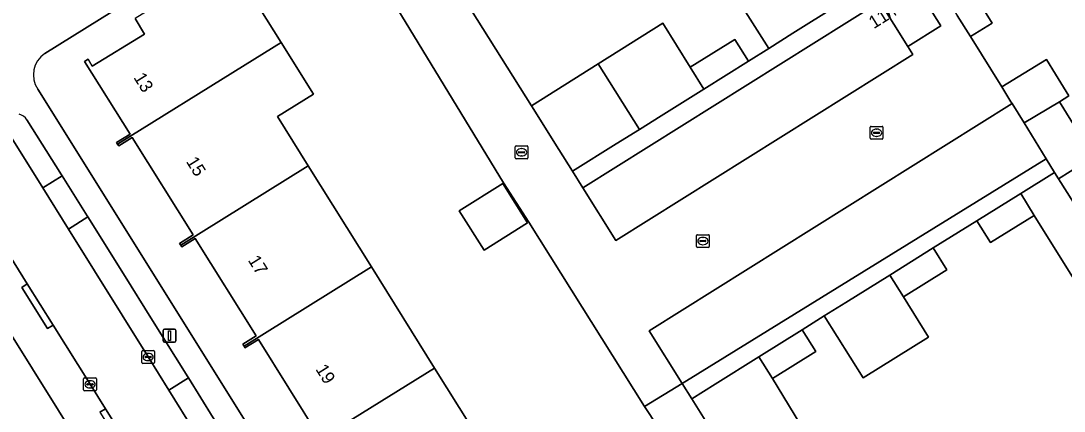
# Model space of a CAD drawing. Extents: x 158835 to 160077, y 386387 to 387778.
# Drawn here: x 159022.1 to 159103.3, y 387103.8 to 387134.2 of the extents above; entities that cross this region are included whole.
import ezdxf

# ---------------------------------------------------------------- set-up
doc = ezdxf.new("R2010")
doc.units = 0
for name, color, linetype in [('IMGEO_Erf', 7, 'Continuous'), ('IMGEO_Kolk', 7, 'Continuous'), ('IMGEO_Lichtmast', 7, 'Continuous'), ('IMGEO_Pand', 7, 'Continuous'), ('IMGEO_Pand_nummerreeks', 7, 'Continuous'), ('IMGEO_Parkeervlak_open', 7, 'Continuous'), ('IMGEO_Rijbaan_lokaal_open', 7, 'Continuous'), ('IMGEO_Voetpad_open', 7, 'Continuous')]:
    doc.layers.add(name, color=color, linetype=linetype)

msp = doc.modelspace()

# ---------------------------------------------------------------- linework, layer by layer
at = {"layer": 'IMGEO_Erf'}
for points in [[(159082.372, 387140.452), (159087.468, 387143.618), (159081.402, 387153.379), (159076.194, 387150.125), (159077.505, 387148.027), (159072.415, 387144.846), (159073.193, 387143.602), (159068.101, 387140.42), (159066.012, 387143.763), (159060.925, 387140.584), (159055.692, 387137.315), (159061.807, 387127.576), (159067.012, 387130.844), (159072.03, 387133.994), (159074.17, 387130.562), (159077.637, 387132.727), (159078.696, 387131.031), (159080.285, 387132.03), (159078.478, 387134.879), (159083.775, 387138.24)], [(159056.199, 387119.397), (159059.58, 387121.519), (159061.506, 387118.449), (159058.126, 387116.327)]]:
    msp.add_lwpolyline(points, close=True, dxfattribs=at)
for points in [[(159061.621, 387118.5), (159059.646, 387121.563), (159050.036, 387137.339), (159047.331, 387135.649), (159044.058, 387140.887), (159043.289, 387142.117), (159042.565, 387143.276), (159034.582, 387138.29), (159023.943, 387131.646)], [(159039.043, 387137.771), (159042.344, 387132.487), (159044.846, 387128.482), (159042.047, 387126.733), (159044.441, 387122.901), (159049.358, 387115.031), (159054.275, 387107.16), (159059.186, 387099.298)], [(159095.524, 387137.437), (159097.667, 387134.01), (159095.971, 387132.95), (159098.415, 387129.031), (159101.887, 387131.166), (159102.591, 387130.021), (159103.629, 387128.333), (159102.891, 387127.877), (159105.538, 387123.606), (159102.83, 387121.872), (159104.491, 387119.253)], [(159045.306, 387101.795), (159040.561, 387109.385), (159039.522, 387108.735), (159039.451, 387108.863), (159039.362, 387109.024), (159040.387, 387109.664), (159035.646, 387117.247), (159034.6, 387116.593), (159034.518, 387116.723), (159034.433, 387116.859), (159035.48, 387117.513), (159030.74, 387125.095), (159029.697, 387124.443), (159029.613, 387124.581), (159029.536, 387124.708), (159030.576, 387125.358), (159027.036, 387131.02), (159027.308, 387131.188), (159027.644, 387130.644), (159031.71, 387133.151), (159030.965, 387134.359)], [(159021.848, 387098.811), (159023.568, 387096.057), (159024.124, 387095.166), (159023.073, 387094.51), (159026.393, 387089.195), (159027.444, 387089.851), (159030.117, 387085.571), (159029.066, 387084.914), (159032.391, 387079.591), (159033.442, 387080.247), (159036.116, 387075.967), (159035.064, 387075.31), (159038.384, 387069.996), (159039.435, 387070.652), (159042.114, 387066.367), (159041.062, 387065.709), (159044.387, 387060.389), (159045.439, 387061.047), (159048.113, 387056.775), (159047.067, 387056.119), (159050.577, 387050.525), (159055.192, 387053.386), (159056.14, 387053.974), (159008.415, 387130.408)], [(159023.399, 387128.857), (159065.214, 387061.96)], [(159067.868, 387061.308), (159078.525, 387067.969), (159086.674, 387073.064), (159089.207, 387074.648), (159088.441, 387075.876), (159088.263, 387075.765), (159087.506, 387076.978), (159085.147, 387075.505), (159084.978, 387075.399), (159081.697, 387080.65), (159084.403, 387082.34), (159074.494, 387097.991), (159071.028, 387103.53), (159070.62, 387104.158), (159061.621, 387118.5)], [(159104.767, 387112.88), (159100.938, 387119.036), (159097.529, 387116.915), (159096.472, 387118.613), (159093.079, 387116.502), (159094.136, 387114.804), (159090.75, 387112.698), (159092.706, 387109.565), (159087.618, 387106.388), (159084.599, 387111.219), (159082.878, 387110.14), (159083.94, 387108.445), (159080.576, 387106.336), (159082.693, 387102.851)]]:
    msp.add_lwpolyline(points, dxfattribs=at)
msp.add_arc((159025.074, 387129.978), 2.016, 124.14231, 213.78353, dxfattribs=at)
at = {"layer": 'IMGEO_Kolk'}
for p, q in [((159088.164, 387125.04), (159088.164, 387125.892)), ((159088.239, 387125.966), (159089.091, 387125.966)), ((159089.165, 387125.892), (159089.165, 387125.04)), ((159088.423, 387125.46), (159088.423, 387125.472)), ((159088.861, 387125.423), (159088.463, 387125.423)), ((159088.466, 387125.509), (159088.864, 387125.509)), ((159088.675, 387125.186), (159088.65, 387125.186)), ((159088.652, 387125.746), (159088.677, 387125.746)), ((159088.907, 387125.472), (159088.907, 387125.46)), ((159060.54, 387123.526), (159060.54, 387124.378)), ((159060.615, 387124.452), (159061.467, 387124.452)), ((159061.028, 387124.232), (159061.053, 387124.232)), ((159061.541, 387124.378), (159061.541, 387123.526)), ((159089.091, 387124.966), (159088.239, 387124.966)), ((159061.467, 387123.452), (159060.615, 387123.452)), ((159060.799, 387123.946), (159060.799, 387123.958)), ((159061.237, 387123.909), (159060.839, 387123.909)), ((159060.842, 387123.995), (159061.24, 387123.995)), ((159061.051, 387123.672), (159061.026, 387123.672)), ((159061.283, 387123.958), (159061.283, 387123.946)), ((159074.649, 387116.611), (159074.649, 387117.463)), ((159074.724, 387117.537), (159075.576, 387117.537)), ((159074.908, 387117.031), (159074.908, 387117.043)), ((159075.346, 387116.994), (159074.948, 387116.994)), ((159074.951, 387117.08), (159075.349, 387117.08)), ((159075.137, 387117.317), (159075.162, 387117.317)), ((159075.392, 387117.043), (159075.392, 387117.031)), ((159075.65, 387117.463), (159075.65, 387116.611)), ((159075.576, 387116.537), (159074.724, 387116.537)), ((159075.16, 387116.757), (159075.135, 387116.757)), ((159031.487, 387107.593), (159031.487, 387108.445)), ((159031.562, 387108.519), (159032.414, 387108.519)), ((159031.746, 387108.013), (159031.746, 387108.025)), ((159032.184, 387107.976), (159031.786, 387107.976)), ((159031.789, 387108.062), (159032.187, 387108.062)), ((159031.975, 387108.299), (159032, 387108.299)), ((159032.23, 387108.025), (159032.23, 387108.013)), ((159032.488, 387108.445), (159032.488, 387107.593)), ((159032.414, 387107.519), (159031.562, 387107.519)), ((159031.998, 387107.739), (159031.973, 387107.739)), ((159026.965, 387105.464), (159026.965, 387106.316)), ((159027.04, 387106.39), (159027.892, 387106.39)), ((159027.966, 387106.316), (159027.966, 387105.464)), ((159027.224, 387105.884), (159027.224, 387105.896)), ((159027.662, 387105.847), (159027.264, 387105.847)), ((159027.267, 387105.933), (159027.665, 387105.933)), ((159027.476, 387105.61), (159027.451, 387105.61)), ((159027.453, 387106.17), (159027.478, 387106.17)), ((159027.708, 387105.896), (159027.708, 387105.884)), ((159027.892, 387105.39), (159027.04, 387105.39))]:
    msp.add_line(p, q, dxfattribs=at)
for points in [[(159088.164, 387125.04), (159088.164, 387125.892)], [(159088.239, 387125.966), (159089.091, 387125.966)], [(159089.165, 387125.892), (159089.165, 387125.04)], [(159060.54, 387123.526), (159060.54, 387124.378)], [(159060.615, 387124.452), (159061.467, 387124.452)], [(159061.541, 387124.378), (159061.541, 387123.526)], [(159089.091, 387124.966), (159088.239, 387124.966)], [(159061.467, 387123.452), (159060.615, 387123.452)], [(159074.649, 387116.611), (159074.649, 387117.463)], [(159074.724, 387117.537), (159075.576, 387117.537)], [(159075.65, 387117.463), (159075.65, 387116.611)], [(159075.576, 387116.537), (159074.724, 387116.537)], [(159031.487, 387107.593), (159031.487, 387108.445)], [(159031.562, 387108.519), (159032.414, 387108.519)], [(159032.488, 387108.445), (159032.488, 387107.593)], [(159032.414, 387107.519), (159031.562, 387107.519)], [(159026.965, 387105.464), (159026.965, 387106.316)], [(159027.04, 387106.39), (159027.892, 387106.39)], [(159027.966, 387106.316), (159027.966, 387105.464)], [(159027.892, 387105.39), (159027.04, 387105.39)]]:
    msp.add_lwpolyline(points, dxfattribs=at)
for centre, radius, start, end in [((159088.241, 387125.89), 0.0765, 91.55205, 178.44795), ((159088.241, 387125.89), 0.0765, 91.55205, 178.44795), ((159089.089, 387125.89), 0.0765, 1.55205, 88.44795), ((159089.089, 387125.89), 0.0765, 1.55205, 88.44795), ((159088.241, 387125.042), 0.0765, 181.55205, 268.44795), ((159088.241, 387125.042), 0.0765, 181.55205, 268.44795), ((159088.463, 387125.469), 0.0403, 85.87752, 175.75265), ((159088.46, 387125.459), 0.0366, 178.93798, 274.71019), ((159088.864, 387125.466), 0.043, 264.86636, 352.45326), ((159088.868, 387125.471), 0.0386, 1.73085, 96.63898), ((159089.089, 387125.042), 0.0765, 271.55205, 358.44795), ((159089.089, 387125.042), 0.0765, 271.55205, 358.44795), ((159060.617, 387124.376), 0.0765, 91.55205, 178.44795), ((159060.617, 387124.376), 0.0765, 91.55205, 178.44795), ((159061.465, 387124.376), 0.0765, 1.55205, 88.44795), ((159061.465, 387124.376), 0.0765, 1.55205, 88.44795), ((159060.617, 387123.528), 0.0765, 181.55205, 268.44795), ((159060.617, 387123.528), 0.0765, 181.55205, 268.44795), ((159060.839, 387123.955), 0.0403, 85.87752, 175.75265), ((159060.836, 387123.945), 0.0366, 178.93798, 274.71019), ((159061.24, 387123.952), 0.043, 264.86636, 352.45326), ((159061.244, 387123.957), 0.0386, 1.73085, 96.63898), ((159061.465, 387123.528), 0.0765, 271.55205, 358.44795), ((159061.465, 387123.528), 0.0765, 271.55205, 358.44795), ((159074.726, 387117.461), 0.0765, 91.55205, 178.44795), ((159074.726, 387117.461), 0.0765, 91.55205, 178.44795), ((159074.948, 387117.04), 0.0403, 85.87752, 175.75265), ((159074.945, 387117.03), 0.0366, 178.93798, 274.71019), ((159075.349, 387117.037), 0.043, 264.86636, 352.45326), ((159075.353, 387117.042), 0.0386, 1.73085, 96.63898), ((159075.574, 387117.461), 0.0765, 1.55205, 88.44795), ((159075.574, 387117.461), 0.0765, 1.55205, 88.44795), ((159074.726, 387116.613), 0.0765, 181.55205, 268.44795), ((159074.726, 387116.613), 0.0765, 181.55205, 268.44795), ((159075.574, 387116.613), 0.0765, 271.55205, 358.44795), ((159075.574, 387116.613), 0.0765, 271.55205, 358.44795), ((159031.564, 387108.443), 0.0765, 91.55205, 178.44795), ((159031.564, 387108.443), 0.0765, 91.55205, 178.44795), ((159031.786, 387108.022), 0.0403, 85.87752, 175.75265), ((159031.783, 387108.012), 0.0366, 178.93798, 274.71019), ((159032.187, 387108.019), 0.043, 264.86636, 352.45326), ((159032.191, 387108.024), 0.0386, 1.73085, 96.63898), ((159032.412, 387108.443), 0.0765, 1.55205, 88.44795), ((159032.412, 387108.443), 0.0765, 1.55205, 88.44795), ((159031.564, 387107.595), 0.0765, 181.55205, 268.44795), ((159031.564, 387107.595), 0.0765, 181.55205, 268.44795), ((159032.412, 387107.595), 0.0765, 271.55205, 358.44795), ((159032.412, 387107.595), 0.0765, 271.55205, 358.44795), ((159027.042, 387106.314), 0.0765, 91.55205, 178.44795), ((159027.042, 387106.314), 0.0765, 91.55205, 178.44795), ((159027.89, 387106.314), 0.0765, 1.55205, 88.44795), ((159027.89, 387106.314), 0.0765, 1.55205, 88.44795), ((159027.264, 387105.893), 0.0403, 85.87752, 175.75265), ((159027.261, 387105.883), 0.0366, 178.93798, 274.71019), ((159027.665, 387105.89), 0.043, 264.86636, 352.45326), ((159027.669, 387105.895), 0.0386, 1.73085, 96.63898), ((159027.042, 387105.466), 0.0765, 181.55205, 268.44795), ((159027.042, 387105.466), 0.0765, 181.55205, 268.44795), ((159027.89, 387105.466), 0.0765, 271.55205, 358.44795), ((159027.89, 387105.466), 0.0765, 271.55205, 358.44795)]:
    msp.add_arc(centre, radius, start, end, dxfattribs=at)
for centre, major_axis, ratio, start_param, end_param in [((159088.651, 387125.466), (-0.387, 0.002), 0.722429, 4.712389, 7.853982), ((159088.676, 387125.466), (-0.39, 0.002), 0.717154, 1.570796, 4.712389), ((159061.027, 387123.952), (-0.387, 0.002), 0.722429, 4.712389, 7.853982), ((159061.052, 387123.952), (-0.39, 0.002), 0.717154, 1.570796, 4.712389), ((159075.136, 387117.037), (-0.387, 0.002), 0.722429, 4.712389, 7.853982), ((159075.161, 387117.037), (-0.39, 0.002), 0.717154, 1.570796, 4.712389), ((159031.974, 387108.019), (-0.387, 0.002), 0.722429, 4.712389, 7.853982), ((159031.999, 387108.019), (-0.39, 0.002), 0.717154, 1.570796, 4.712389), ((159027.452, 387105.89), (-0.387, 0.002), 0.722429, 4.712389, 7.853982), ((159027.477, 387105.89), (-0.39, 0.002), 0.717154, 1.570796, 4.712389)]:
    msp.add_ellipse(centre, major_axis=major_axis, ratio=ratio, start_param=start_param, end_param=end_param, dxfattribs=at)
at = {"layer": 'IMGEO_Lichtmast'}
for p, q in [((159033.158, 387109.28), (159033.158, 387110.08)), ((159033.158, 387110.08), (159033.158, 387109.28)), ((159033.258, 387110.18), (159034.048, 387110.18)), ((159034.048, 387110.18), (159033.258, 387110.18)), ((159034.148, 387110.08), (159034.148, 387109.28)), ((159034.148, 387109.28), (159034.148, 387110.08)), ((159034.048, 387109.18), (159033.258, 387109.18)), ((159033.258, 387109.18), (159034.048, 387109.18))]:
    msp.add_line(p, q, dxfattribs=at)
msp.add_lwpolyline([(159033.578, 387110.055), (159033.728, 387110.055), (159033.728, 387109.305), (159033.578, 387109.305), (159033.578, 387110.055)], dxfattribs=at)
for centre, start, end in [((159033.258, 387110.08), 90, 180), ((159033.258, 387110.08), 90, 180), ((159034.048, 387110.08), 0, 90), ((159034.048, 387110.08), 360, 90), ((159033.258, 387109.28), 180, 270), ((159033.258, 387109.28), 180, 270), ((159034.048, 387109.28), 270, 0), ((159034.048, 387109.28), 270, 0)]:
    msp.add_arc(centre, 0.1, start, end, dxfattribs=at)
at = {"layer": 'IMGEO_Pand'}
for points in [[(159085.596, 387135.369), (159084.525, 387137.058), (159083.775, 387138.24), (159078.478, 387134.879), (159080.285, 387132.03), (159082.161, 387133.209)], [(159042.344, 387132.487), (159039.043, 387137.771), (159036.244, 387136.023), (159035.513, 387137.193), (159030.965, 387134.359), (159031.71, 387133.151), (159027.644, 387130.644), (159027.308, 387131.188), (159027.036, 387131.02), (159030.576, 387125.358), (159029.536, 387124.708), (159029.613, 387124.581), (159039.54, 387130.746)], [(159091.487, 387137.259), (159088.922, 387135.656), (159091.095, 387132.19), (159093.654, 387133.783)], [(159094.94, 387134.598), (159095.971, 387132.95), (159097.667, 387134.01), (159095.524, 387137.437), (159093.827, 387136.379)], [(159074.17, 387130.562), (159072.03, 387133.994), (159067.012, 387130.844), (159070.208, 387125.731), (159071.909, 387126.793), (159075.229, 387128.866)], [(159044.441, 387122.901), (159042.047, 387126.733), (159044.846, 387128.482), (159042.344, 387132.487), (159039.54, 387130.746), (159029.613, 387124.581), (159029.697, 387124.443), (159030.74, 387125.095), (159035.48, 387117.513), (159034.433, 387116.859), (159034.518, 387116.723)], [(159078.696, 387131.031), (159077.637, 387132.727), (159074.17, 387130.562), (159075.229, 387128.866)], [(159061.807, 387127.576), (159063.931, 387124.169), (159064.994, 387122.475), (159068.392, 387124.597), (159070.208, 387125.731), (159067.012, 387130.844)], [(159103.629, 387128.333), (159102.591, 387130.021), (159101.887, 387131.166), (159098.415, 387129.031), (159099.123, 387127.883), (159099.215, 387127.734), (159100.14, 387126.234), (159102.891, 387127.877)], [(159102.891, 387127.877), (159100.14, 387126.234), (159101.869, 387123.43), (159102.52, 387122.375), (159102.83, 387121.872), (159105.538, 387123.606)], [(159034.518, 387116.723), (159034.6, 387116.593), (159035.646, 387117.247), (159040.387, 387109.664), (159039.362, 387109.024), (159039.451, 387108.863), (159049.358, 387115.031), (159044.441, 387122.901)], [(159056.199, 387119.397), (159058.126, 387116.327), (159061.506, 387118.449), (159059.58, 387121.519)], [(159100.938, 387119.036), (159099.882, 387120.734), (159096.472, 387118.613), (159097.529, 387116.915)], [(159094.136, 387114.804), (159093.079, 387116.502), (159089.691, 387114.394), (159090.75, 387112.698)], [(159054.275, 387107.16), (159049.358, 387115.031), (159039.451, 387108.863), (159039.522, 387108.735), (159040.561, 387109.385), (159045.306, 387101.795), (159044.266, 387101.145), (159044.366, 387100.989)], [(159090.75, 387112.698), (159089.691, 387114.394), (159086.269, 387112.265), (159084.599, 387111.219), (159087.618, 387106.388), (159092.706, 387109.565)], [(159083.94, 387108.445), (159082.878, 387110.14), (159079.516, 387108.033), (159080.576, 387106.336)], [(159076.097, 387105.89), (159074.287, 387104.756), (159077.522, 387099.573), (159082.693, 387102.851), (159080.576, 387106.336), (159079.516, 387108.033)], [(159044.366, 387100.989), (159044.438, 387100.877), (159045.475, 387101.525), (159050.224, 387093.929), (159049.184, 387093.279), (159049.28, 387093.13), (159059.186, 387099.298), (159054.275, 387107.16)]]:
    msp.add_lwpolyline(points, close=True, dxfattribs=at)
at = {"layer": 'IMGEO_Parkeervlak_open'}
for points in [[(159091.494, 387131.554), (159091.095, 387132.19), (159088.922, 387135.656), (159065.812, 387121.171), (159068.373, 387117.09)], [(159101.869, 387123.43), (159100.14, 387126.234), (159099.215, 387127.734), (159070.97, 387110.055), (159073.536, 387105.956)], [(159027.292, 387118.915), (159025.781, 387117.973), (159031.983, 387108.018), (159033.587, 387105.446), (159035.116, 387106.4), (159035.063, 387106.485), (159032.191, 387111.064), (159030.192, 387114.274)]]:
    msp.add_lwpolyline(points, close=True, dxfattribs=at)
msp.add_lwpolyline([(159019.497, 387128.022), (159021.503, 387124.839), (159023.784, 387121.178), (159025.287, 387122.115), (159025.234, 387122.2), (159022.551, 387126.472)], dxfattribs=at)
msp.add_arc((159021.756, 387126), 0.925, 30.68904, 78.12818, dxfattribs=at)
at = {"layer": 'IMGEO_Rijbaan_lokaal_open'}
for points in [[(159050.036, 387137.339), (159059.646, 387121.563), (159061.621, 387118.5), (159070.62, 387104.158), (159073.536, 387105.956), (159070.97, 387110.055), (159099.215, 387127.734), (159099.123, 387127.883), (159098.415, 387129.031), (159095.971, 387132.95), (159094.94, 387134.598)], [(159091.487, 387137.259), (159093.654, 387133.783), (159091.095, 387132.19), (159091.494, 387131.554), (159068.373, 387117.09), (159065.812, 387121.171), (159064.994, 387122.475), (159063.931, 387124.169), (159061.807, 387127.576), (159055.692, 387137.315)], [(159035.596, 387102.225), (159033.587, 387105.446), (159031.983, 387108.018), (159025.781, 387117.973), (159023.784, 387121.178), (159021.503, 387124.839)], [(159018.705, 387119.92), (159022.581, 387113.7), (159024.587, 387110.503), (159027.463, 387105.891), (159028.658, 387103.98), (159030.654, 387100.788)]]:
    msp.add_lwpolyline(points, dxfattribs=at)
at = {"layer": 'IMGEO_Voetpad_open'}
for points in [[(159023.943, 387131.646), (159034.582, 387138.29), (159042.565, 387143.276), (159042.707, 387143.364), (159049.302, 387147.483), (159075.057, 387163.566), (159076.329, 387164.36), (159086.84, 387170.925), (159095.763, 387176.497)], [(159008.415, 387130.408), (159056.14, 387053.974)], [(159065.214, 387061.96), (159023.399, 387128.857)], [(159022.551, 387126.472), (159025.234, 387122.2), (159025.287, 387122.115), (159027.232, 387119.011), (159027.292, 387118.915), (159030.192, 387114.274), (159032.191, 387111.064), (159035.063, 387106.485), (159035.116, 387106.4), (159037.059, 387103.282), (159037.124, 387103.178), (159040.035, 387098.527), (159040.092, 387098.435), (159042.022, 387095.318), (159044.952, 387090.668), (159046.941, 387087.475), (159049.806, 387082.887), (159051.799, 387079.687), (159054.854, 387074.815), (159056.85, 387071.612), (159062.903, 387061.966)], [(159028.236, 387103.716), (159028.658, 387103.98), (159027.463, 387105.891), (159024.587, 387110.503), (159024.164, 387110.238), (159022.158, 387113.435), (159022.581, 387113.7), (159018.705, 387119.92)]]:
    msp.add_lwpolyline(points, dxfattribs=at)
for points in [[(159088.922, 387135.656), (159091.487, 387137.259), (159092.773, 387138.064), (159091.959, 387139.366), (159090.676, 387138.561), (159088.869, 387137.427), (159085.596, 387135.369), (159082.161, 387133.209), (159080.285, 387132.03), (159078.696, 387131.031), (159075.229, 387128.866), (159071.909, 387126.793), (159070.208, 387125.731), (159068.392, 387124.597), (159064.994, 387122.475), (159065.812, 387121.171)], [(159104.491, 387119.253), (159102.83, 387121.872), (159102.52, 387122.375), (159099.882, 387120.734), (159100.938, 387119.036), (159104.767, 387112.88), (159106.435, 387113.926), (159109.864, 387116.077), (159113.215, 387118.179), (159116.585, 387120.292), (159120.029, 387122.452), (159123.365, 387124.544), (159128.897, 387128.013), (159128.1, 387129.289), (159125.607, 387127.73), (159116.968, 387122.325), (159109.245, 387117.494), (159106.611, 387115.846)], [(159079.516, 387108.033), (159082.878, 387110.14), (159084.599, 387111.219), (159086.269, 387112.265), (159089.691, 387114.394), (159093.079, 387116.502), (159096.472, 387118.613), (159099.882, 387120.734), (159102.52, 387122.375), (159101.869, 387123.43), (159073.536, 387105.956), (159074.287, 387104.756), (159076.097, 387105.89)], [(159025.287, 387122.115), (159023.784, 387121.178), (159025.781, 387117.973), (159027.292, 387118.915), (159027.232, 387119.011)], [(159024.587, 387110.503), (159022.581, 387113.7), (159022.158, 387113.435), (159024.164, 387110.238)], [(159035.116, 387106.4), (159033.587, 387105.446), (159035.596, 387102.225), (159037.124, 387103.178), (159037.059, 387103.282)], [(159074.287, 387104.756), (159073.536, 387105.956), (159070.62, 387104.158), (159071.028, 387103.53), (159074.494, 387097.991), (159084.403, 387082.34), (159087.684, 387077.089), (159088.441, 387075.876), (159089.207, 387074.648), (159092.005, 387076.397), (159091.25, 387077.595), (159090.605, 387078.618), (159085.842, 387086.241), (159077.522, 387099.573)], [(159028.658, 387103.98), (159028.236, 387103.716), (159030.231, 387100.524), (159030.654, 387100.788)]]:
    msp.add_lwpolyline(points, close=True, dxfattribs=at)
for centre, radius, start, end in [((159025.074, 387129.978), 2.016, 124.14231, 213.78353), ((159021.756, 387126), 0.925, 30.68904, 78.12818)]:
    msp.add_arc(centre, radius, start, end, dxfattribs=at)

# ---------------------------------------------------------------- texts
at = {"layer": 'IMGEO_Pand_nummerreeks'}
for s, rotation, p in [('11/N01', 31.96416, (159088.451, 387133.525)), ('13', 302.01094, (159030.818, 387129.771)), ('15', 302.01094, (159034.905, 387123.231)), ('17', 302.0118, (159039.718, 387115.554)), ('19', 302.0118, (159044.977, 387107.076))]:
    msp.add_text(s, height=1, rotation=rotation, dxfattribs=at).set_placement(p)

doc.saveas('drawing.dxf')
